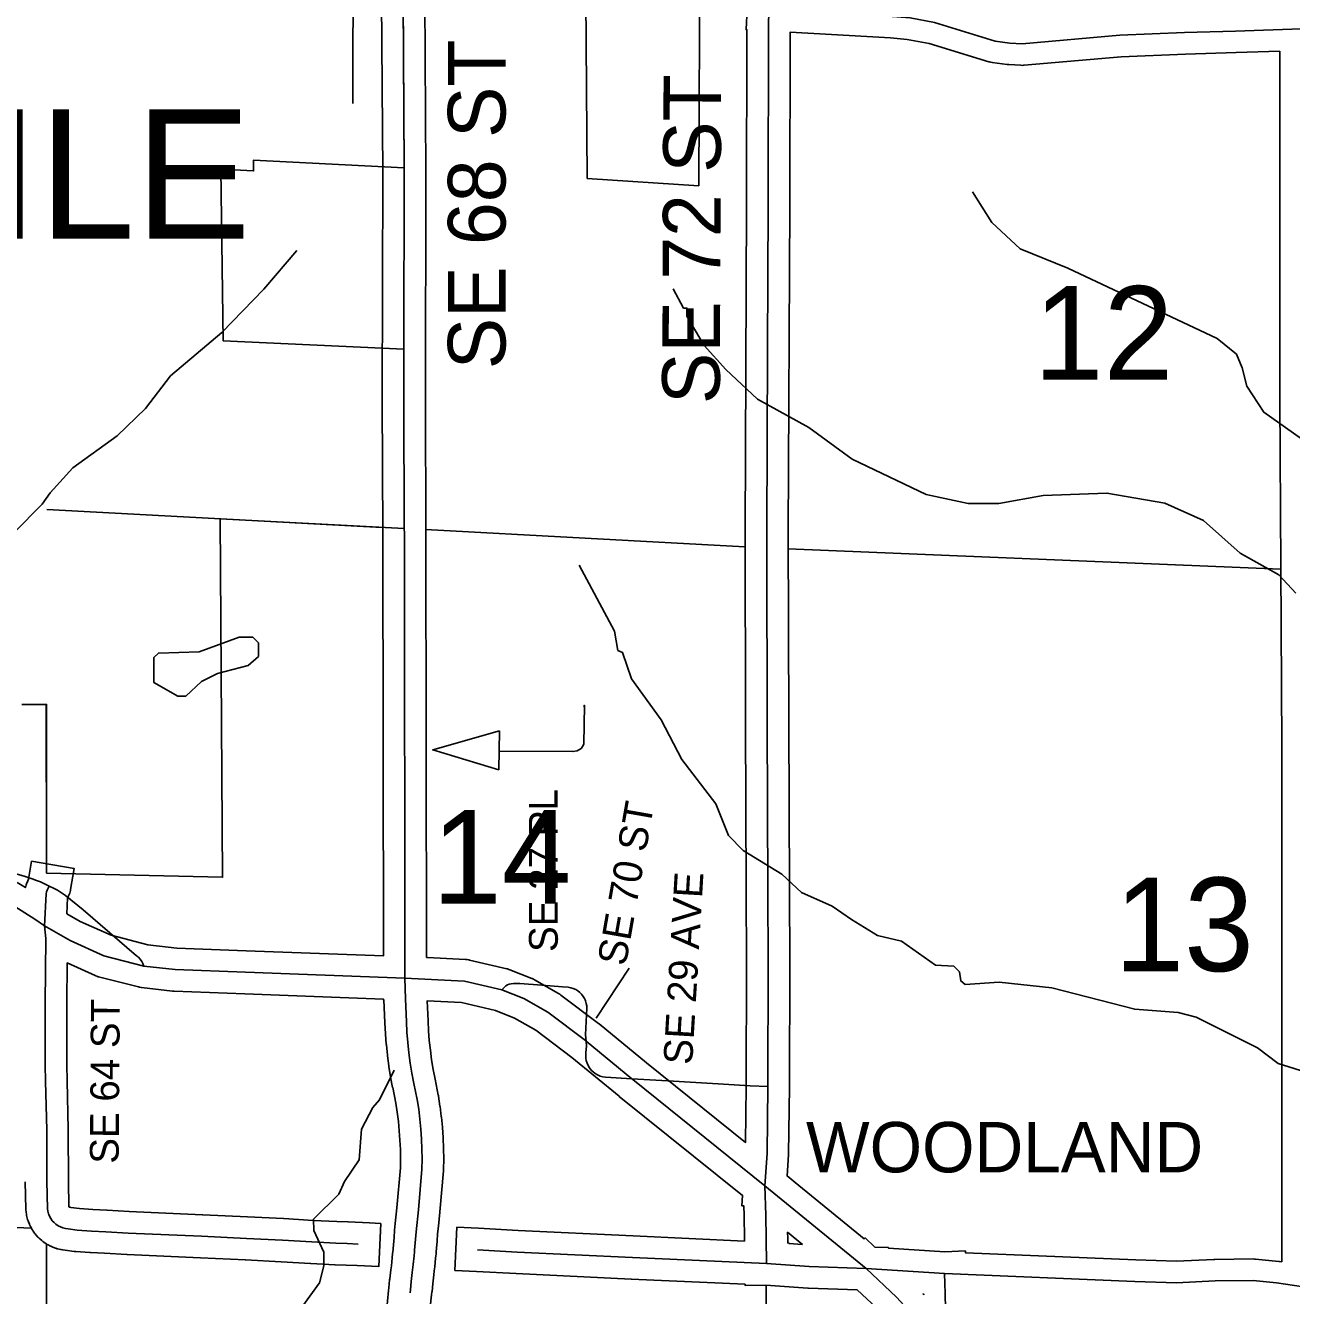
# Model space of a CAD drawing. Extents: x -1403959 to 81668, y -1400582 to 11018.
# Drawn here: x 7880.3 to 8050.3, y 7999.8 to 8170.4 of the extents above; entities that cross this region are included whole.
import ezdxf

# ---------------------------------------------------------------- set-up
doc = ezdxf.new("R2010")
doc.units = 0
for name, color, linetype in [('tdCiCityDivCarto', 7, 'Continuous'), ('tdCiCoBndryTxt', 7, 'Continuous'), ('tdCiRRCL', 7, 'Continuous'), ('tdCiSectLine', 7, 'Continuous'), ('tdCoCityStreetMajor', 7, 'Continuous'), ('tdCoCoBndryPart', 7, 'Continuous'), ('tdCoSectLinePart', 7, 'Continuous'), ('tdCoSectNmbr', 7, 'Continuous'), ('tdCoStrucNonDivPri', 7, 'Continuous'), ('tdCoStrucSecCoName', 7, 'Continuous'), ('tdCoSurfBitum', 7, 'Continuous')]:
    doc.layers.add(name, color=color, linetype=linetype)

msp = doc.modelspace()

# ---------------------------------------------------------------- linework, layer by layer
at = {"layer": 'tdCiCityDivCarto'}
for points in [[(7871.97, 8056.66), (7872.18, 8056.84), (7872.41, 8056.99), (7872.66, 8057.11), (7872.92, 8057.18), (7873.2, 8057.22), (7873.47, 8057.22), (7874.5, 8057.2), (7875.48, 8057.11), (7876.45, 8056.98), (7877.41, 8056.81), (7878.37, 8056.61), (7879.32, 8056.37), (7880.25, 8056.1), (7881.18, 8055.79), (7881.74, 8055.6), (7882.29, 8055.38), (7882.83, 8055.14), (7883.36, 8054.87), (7883.48, 8054.82)], [(7883.48, 8054.82), (7884.04, 8054.55), (7884.59, 8054.26), (7885.13, 8053.94), (7885.67, 8053.56), (7888.01, 8051.65), (7895.17, 8045.48), (7895.44, 8045.26), (7895.68, 8045), (7895.88, 8044.72), (7896.05, 8044.41), (7896.18, 8044.09)], [(7944.24, 8040.89), (7944.77, 8041.41), (7944.99, 8041.55), (7945.24, 8041.66), (7945.51, 8041.72), (7945.78, 8041.73), (7946.64, 8041.75), (7949.61, 8041.5), (7952.4, 8041.31), (7953.16, 8041.23), (7953.5, 8041.17), (7953.83, 8041.07), (7954.15, 8040.93), (7954.44, 8040.75), (7954.71, 8040.54), (7954.95, 8040.29), (7955.16, 8040.02), (7955.34, 8039.72), (7955.41, 8039.57)], [(7955.56, 8033.99), (7955.48, 8034.83), (7955.64, 8038.45), (7955.63, 8038.74), (7955.57, 8039.08), (7955.48, 8039.41), (7955.41, 8039.57)], [(7955.53, 8031.67), (7955.51, 8031.75), (7955.5, 8032.12), (7955.53, 8032.48), (7955.62, 8033.32), (7955.56, 8033.99)], [(7955.53, 8031.67), (7955.57, 8031.4), (7955.68, 8031.05), (7955.82, 8030.72), (7956.01, 8030.41), (7956.24, 8030.12), (7956.5, 8029.86), (7956.78, 8029.64), (7957.1, 8029.46), (7957.43, 8029.32), (7957.78, 8029.22), (7958.14, 8029.16), (7961.7, 8028.96)], [(7961.7, 8028.96), (7966.54, 8028.68), (7973.29, 8028.28), (7977.58, 8028), (7979.95, 8027.91)]]:
    msp.add_lwpolyline(points, dxfattribs=at)
at = {"layer": 'tdCiCoBndryTxt'}
for points in [[(7979.81, 8099.4), (7979.8, 8102.39), (7979.91, 8126.98), (7980, 8146.22), (7980.05, 8170.15), (7980.09, 8172.6), (7980.03, 8177.34), (7979.99, 8193.67), (7979.97, 8196.5)], [(7931.13, 8151.28), (7930.99, 8173.74), (7930.99, 8173.87)], [(7980.09, 8172.6), (7996.63, 8171.64), (7999.04, 8171.43), (8002.33, 8170.8), (8010.45, 8168.32), (8012.46, 8168.06), (8014.1, 8167.96), (8027.21, 8169.1), (8035.9, 8169.46), (8042.73, 8169.67), (8051.57, 8169.97)], [(7931.14, 8150.74), (7931.13, 8151.28)], [(7931.09, 8126.93), (7931.14, 8150.74)], [(7931.14, 8102.85), (7931.08, 8120.1), (7931.09, 8126.93)], [(7931.09, 8126.93), (7931.09, 8126.93)], [(7931.23, 8042.45), (7931.15, 8102.17), (7931.14, 8102.85)], [(7979.55, 8014.59), (7979.84, 8018.92), (7979.95, 8027.91), (7979.99, 8044.39), (7979.94, 8054.33), (7979.88, 8076.82), (7979.81, 8099.4)], [(7882.83, 8049.5), (7883.05, 8053.77), (7883.12, 8054.04), (7883.21, 8054.3), (7883.33, 8054.56), (7883.47, 8054.8), (7883.48, 8054.82)], [(7877.52, 8052.95), (7881.52, 8050.37), (7882.83, 8049.5), (7886.28, 8047.5), (7890.81, 8045.47), (7896.18, 8044.09), (7900.36, 8043.61), (7909.82, 8043.25), (7931.23, 8042.45), (7939.22, 8042.08), (7944.24, 8040.89), (7947.19, 8039.73), (7950.41, 8037.89), (7955.45, 8034.08), (7955.56, 8033.99), (7961.7, 8028.96), (7961.82, 8028.85), (7979.55, 8014.59)], [(7883.4, 8010.73), (7883.37, 8010.81), (7883.27, 8011.15), (7883.22, 8011.5), (7883.15, 8015.18), (7883.13, 8022.05), (7882.98, 8028.61), (7882.92, 8030.79), (7882.94, 8039.09), (7883, 8047.79), (7882.92, 8048.65), (7882.83, 8049.5)], [(7932.57, 8006.41), (7932.73, 8008.37), (7933.03, 8011.35), (7933.51, 8016.83), (7933.53, 8018.17), (7933.51, 8019.51), (7933.46, 8020.85), (7933.36, 8022.19), (7933.23, 8023.52), (7933.07, 8024.85), (7932.86, 8026.18), (7932.42, 8028.33), (7932.16, 8029.7), (7931.94, 8031.06), (7931.76, 8032.44), (7931.61, 8033.81), (7931.5, 8035.19), (7931.43, 8036.58), (7931.28, 8039.69), (7931.23, 8042.45)], [(7979.77, 8004.12), (7979.72, 8007.48), (7979.69, 8010.63), (7979.55, 8014.59)], [(7979.55, 8014.59), (7993.13, 8003.48), (7997.21, 7999.63), (8003.77, 7992.48), (8003.88, 7992.35), (8015.68, 7978.34), (8015.7, 7978.31), (8017.45, 7976.11), (8022.03, 7969.12), (8025.16, 7961.95), (8027.04, 7955.38), (8027.08, 7955.22), (8027.87, 7952.4), (8028.79, 7949.54), (8030.29, 7946.62), (8032.22, 7943.63), (8035.07, 7940.56), (8037.63, 7938.44), (8040.55, 7936.44), (8076.97, 7912.25), (8077.92, 7911.52)], [(7883.4, 8010.73), (7883.5, 8010.49), (7883.67, 8010.18), (7883.87, 8009.89), (7884.11, 8009.64), (7884.37, 8009.41), (7884.66, 8009.21), (7884.97, 8009.05), (7885.3, 8008.93), (7885.64, 8008.85), (7885.99, 8008.81), (7887.23, 8008.63), (7889.14, 8008.5), (7891.07, 8008.41), (7894.06, 8008.23), (7903.93, 8007.79), (7909.94, 8007.51), (7914.79, 8007.28), (7918.74, 8007.03), (7921.96, 8006.88), (7923.47, 8006.82), (7924.93, 8006.75)], [(7932.53, 8005.92), (7932.57, 8006.41)], [(7931.92, 8000.22), (7931.96, 8000.61), (7932.06, 8001.71), (7932.21, 8002.95), (7932.35, 8004.02), (7932.46, 8005.17), (7932.52, 8005.7), (7932.53, 8005.92)], [(7940.95, 8005.97), (7946.3, 8005.68), (7961.76, 8004.94), (7979.77, 8004.12)], [(7979.77, 8004.12), (7985.51, 8003.74), (7993.13, 8003.48)], [(7993.13, 8003.48), (8003.68, 8002.81)], [(8003.68, 8002.81), (8029.24, 8001.71)], [(8003.88, 7992.35), (8003.84, 7995.87), (8003.78, 8000.1), (8003.68, 8002.81)], [(8029.24, 8001.71), (8034.83, 8001.53), (8040, 8001.79), (8045.12, 8001.85), (8048.24, 8001.53), (8051.85, 8001.01)]]:
    msp.add_lwpolyline(points, dxfattribs=at)
at = {"layer": 'tdCiRRCL'}
for points in [[(7970.84, 8180.19), (7970.68, 8148.89), (7955.71, 8149.88), (7955.53, 8174.14)], [(7930.99, 8174.2), (7931.13, 8151.28), (7910.91, 8152.34), (7910.91, 8152.08), (7910.9, 8150.87), (7906.51, 8151.1), (7906.82, 8128.08), (7931.09, 8126.93), (7931.08, 8120.1), (7931.14, 8102.85), (7906.41, 8104.17), (7906.75, 8056.02), (7883.12, 8056.58), (7883.11, 8079.23), (7879.8, 8079.23)]]:
    msp.add_lwpolyline(points, dxfattribs=at)
at = {"layer": 'tdCiSectLine'}
for points in [[(7879.18, 8055.33), (7880.28, 8054.63), (7880.3, 8054.72), (7880.32, 8054.79), (7880.37, 8054.97), (7880.38, 8055), (7880.47, 8055.26), (7880.53, 8055.41), (7880.58, 8055.53), (7880.69, 8055.76), (7881.09, 8058.16), (7886.81, 8057.21), (7886.34, 8054.35), (7886.34, 8054.32), (7886.32, 8054.23), (7886.28, 8054.05), (7886.22, 8053.86), (7886.15, 8053.69), (7886.07, 8053.51), (7885.99, 8053.35), (7885.97, 8053.32), (7885.93, 8053.25), (7885.82, 8051.12), (7887.61, 8050.08), (7891.77, 8048.22), (7896.71, 8046.95), (7900.58, 8046.51), (7909.93, 8046.15), (7928.33, 8045.46), (7928.24, 8102.16), (7928.18, 8120.09), (7928.18, 8120.1), (7928.18, 8120.1), (7928.24, 8150.73), (7928.08, 8173.85)], [(7933.89, 8173.89), (7934.04, 8150.76), (7934.04, 8150.74), (7934.04, 8150.73), (7933.98, 8120.1), (7934.05, 8102.18), (7934.05, 8102.17), (7934.13, 8045.25), (7934.24, 8045.24), (7934.24, 8045.22), (7939.36, 8044.98), (7939.41, 8044.98), (7939.6, 8044.96), (7939.79, 8044.93), (7939.89, 8044.9), (7944.91, 8043.72), (7944.99, 8043.7), (7945.17, 8043.64), (7945.3, 8043.59), (7948.26, 8042.43), (7948.3, 8042.41), (7948.48, 8042.33), (7948.64, 8042.25), (7951.85, 8040.4), (7951.86, 8040.4), (7952.02, 8040.3), (7952.15, 8040.2), (7957.2, 8036.39), (7957.21, 8036.38), (7957.29, 8036.32), (7963.65, 8031.1), (7976.96, 8020.4), (7977.05, 8027.93), (7977.08, 8044.39), (7977.04, 8054.32), (7977.04, 8054.33), (7976.97, 8076.81), (7976.9, 8102.38), (7976.9, 8102.39), (7976.9, 8102.4), (7977.1, 8146.23), (7977.14, 8169.86), (7977.03, 8169.87), (7977.19, 8172.66)], [(8048.95, 8004.36), (8048.97, 8047.95), (8048.97, 8073.67), (8048.82, 8097.79), (8048.67, 8120.2), (8048.67, 8120.22), (8048.67, 8166.96), (8042.83, 8166.77), (8042.82, 8166.77), (8036.01, 8166.56), (8027.39, 8166.2), (8014.35, 8165.07), (8014.29, 8165.07), (8014.1, 8165.06), (8013.94, 8165.07), (8012.29, 8165.16), (8012.27, 8165.16), (8012.09, 8165.18), (8010.07, 8165.44), (8010.07, 8165.45), (8009.88, 8165.48), (8009.7, 8165.52), (8009.6, 8165.55), (8001.63, 8167.98), (7998.64, 8168.55), (7996.42, 8168.74), (7982.95, 8169.52), (7982.9, 8146.22), (7982.9, 8146.21), (7982.7, 8102.39), (7982.78, 8076.83), (7982.78, 8076.83), (7982.84, 8054.34), (7982.89, 8044.41), (7982.89, 8044.39), (7982.89, 8044.39), (7982.85, 8027.9), (7982.85, 8027.87), (7982.74, 8018.88), (7982.73, 8018.73), (7982.73, 8018.72), (7982.54, 8015.9), (7983.63, 8015.03), (7983.61, 8015.02), (7992.87, 8007.44), (7993.01, 8007.58), (7994.32, 8006.35), (7996.13, 8006.28), (7996.13, 8006.2), (8003.72, 8005.71), (8006.47, 8005.82), (8006.48, 8005.59), (8029.35, 8004.61), (8034.8, 8004.43), (8039.85, 8004.69), (8039.97, 8004.69), (8045.09, 8004.75), (8045.12, 8004.75), (8045.31, 8004.74), (8045.42, 8004.73), (8048.54, 8004.41), (8048.62, 8004.4), (8048.65, 8004.4), (8048.95, 8004.36)], [(7929.93, 8009.51), (7930.14, 8011.62), (7930.61, 8016.97), (7930.63, 8018.17), (7930.61, 8019.43), (7930.56, 8020.69), (7930.47, 8021.95), (7930.35, 8023.2), (7930.19, 8024.45), (7930, 8025.67), (7929.58, 8027.76), (7929.58, 8027.77), (7929.57, 8027.79), (7929.31, 8029.16), (7929.3, 8029.23), (7929.08, 8030.6), (7929.07, 8030.68), (7928.88, 8032.05), (7928.88, 8032.06), (7928.87, 8032.13), (7928.73, 8033.51), (7928.72, 8033.58), (7928.61, 8034.96), (7928.61, 8035), (7928.6, 8035.04), (7928.53, 8036.43), (7928.53, 8036.44), (7928.38, 8039.54), (7928.34, 8039.54), (7928.34, 8039.66), (7909.72, 8040.35), (7909.71, 8040.35), (7900.25, 8040.71), (7900.17, 8040.72), (7900.03, 8040.73), (7895.85, 8041.2), (7895.8, 8041.21), (7895.61, 8041.24), (7895.46, 8041.28), (7890.09, 8042.66), (7890.06, 8042.66), (7889.88, 8042.72), (7889.7, 8042.79), (7889.62, 8042.82), (7885.88, 8044.5), (7885.84, 8039.08), (7885.82, 8030.82), (7885.88, 8028.69), (7885.88, 8028.68), (7886.03, 8022.12), (7886.03, 8022.06), (7886.05, 8015.21), (7886.12, 8011.74), (7886.12, 8011.74), (7886.12, 8011.73), (7886.13, 8011.73), (7886.13, 8011.72), (7886.13, 8011.72), (7886.14, 8011.72), (7886.14, 8011.71), (7886.14, 8011.71), (7886.15, 8011.71), (7886.15, 8011.71), (7886.33, 8011.69), (7886.37, 8011.68), (7886.39, 8011.68), (7887.53, 8011.52), (7889.31, 8011.4), (7891.21, 8011.3), (7891.23, 8011.3), (7894.21, 8011.13), (7904.06, 8010.69), (7904.07, 8010.69), (7910.08, 8010.41), (7914.92, 8010.18), (7914.97, 8010.18), (7918.9, 8009.93), (7922.09, 8009.78), (7923.58, 8009.72), (7923.6, 8009.72), (7926.49, 8009.59), (7927.97, 8009.52)], [(7976.82, 8007.16), (7976.82, 8007.44), (7976.82, 8007.46), (7976.79, 8010.57), (7976.74, 8011.87), (7976.45, 8011.89), (7976.55, 8013.28), (7960.01, 8026.59), (7959.98, 8026.61), (7953.65, 8031.8), (7948.8, 8035.46), (7945.93, 8037.11), (7943.37, 8038.12), (7938.82, 8039.19), (7934.2, 8039.41), (7934.33, 8036.72), (7934.4, 8035.39), (7934.5, 8034.08), (7934.64, 8032.78), (7934.81, 8031.49), (7935.02, 8030.2), (7935.27, 8028.89), (7935.7, 8026.76), (7935.71, 8026.74), (7935.73, 8026.62), (7935.93, 8025.29), (7935.94, 8025.23), (7935.94, 8025.21), (7936.11, 8023.88), (7936.12, 8023.8), (7936.25, 8022.47), (7936.26, 8022.39), (7936.35, 8021.05), (7936.35, 8021.04), (7936.35, 8020.97), (7936.41, 8019.63), (7936.41, 8019.55), (7936.43, 8018.21), (7936.43, 8018.17), (7936.43, 8018.13), (7936.41, 8016.79), (7936.41, 8016.64), (7936.4, 8016.58), (7935.92, 8011.1), (7935.92, 8011.05), (7935.73, 8009.17)], [(7927.97, 8009.52), (7927.7, 8003.72), (7924.8, 8003.86), (7923.35, 8003.92), (7921.85, 8003.98), (7921.83, 8003.98), (7918.6, 8004.13), (7918.56, 8004.14), (7914.63, 8004.38), (7909.8, 8004.61), (7909.8, 8004.61), (7903.8, 8004.9), (7893.93, 8005.33), (7893.9, 8005.34), (7890.91, 8005.51), (7889, 8005.6), (7888.95, 8005.61), (7888.94, 8005.61), (7887.03, 8005.74), (7886.85, 8005.76), (7886.83, 8005.76), (7885.62, 8005.93), (7885.3, 8005.97), (7885.26, 8005.97), (7885.08, 8006), (7884.96, 8006.03), (7884.62, 8006.11), (7884.55, 8006.13), (7884.37, 8006.18), (7884.29, 8006.21), (7883.97, 8006.33), (7883.86, 8006.37), (7883.69, 8006.45), (7883.65, 8006.47), (7883.34, 8006.63), (7883.21, 8006.7), (7883.05, 8006.8), (7883.04, 8006.8), (7882.75, 8007), (7882.6, 8007.1), (7882.48, 8007.21), (7882.21, 8007.44), (7882.19, 8007.45), (7882.05, 8007.58), (7881.96, 8007.68), (7881.73, 8007.94), (7881.69, 8007.98), (7881.57, 8008.13), (7881.51, 8008.21), (7881.31, 8008.49), (7881.25, 8008.57), (7881.15, 8008.73), (7881.12, 8008.78), (7880.95, 8009.09), (7880.89, 8009.2), (7880.82, 8009.38), (7880.81, 8009.4), (7880.67, 8009.73), (7880.62, 8009.88), (7880.56, 8010.05), (7880.47, 8010.39), (7880.47, 8010.4), (7880.43, 8010.58), (7880.4, 8010.73), (7880.35, 8011.08), (7880.35, 8011.12), (7880.33, 8011.31), (7880.32, 8011.44), (7880.25, 8015.12)], [(7928.73, 7997.64), (7929.04, 8000.53), (7929.08, 8000.88), (7929.17, 8001.96), (7929.18, 8002.07), (7929.33, 8003.31), (7929.33, 8003.31), (7929.4, 8003.83), (7929.46, 8004.35), (7929.52, 8004.91), (7929.57, 8005.47), (7929.63, 8005.97), (7929.63, 8006.06), (7929.64, 8006.14), (7929.68, 8006.64), (7929.76, 8007.64), (7929.84, 8008.63), (7929.93, 8009.5)], [(7929.93, 8009.5), (7929.93, 8009.51)], [(7935.73, 8009.17), (7935.62, 8008.11), (7935.54, 8007.15), (7935.47, 8006.18), (7935.43, 8005.69), (7935.41, 8005.43), (7935.38, 8005.15), (7935.35, 8004.87), (7935.29, 8004.28), (7935.23, 8003.7), (7935.16, 8003.15), (7935.09, 8002.6), (7934.95, 8001.41), (7934.86, 8000.36), (7934.85, 8000.3), (7934.81, 7999.92), (7934.5, 7997.03)], [(7938.06, 8006.11), (7938.2, 8009.01), (7941.1, 8008.87), (7946.45, 8008.57), (7961.89, 8007.84), (7976.82, 8007.16)], [(7984.6, 8006.71), (7982.61, 8008.34), (7982.62, 8007.52), (7982.63, 8006.9), (7982.8, 8006.89), (7982.79, 8006.83), (7984.6, 8006.71)], [(7995.15, 7997.59), (7991.94, 8000.62), (7985.41, 8000.84), (7985.32, 8000.84), (7985.32, 8000.84), (7979.69, 8001.22), (7976.91, 8001.18), (7976.9, 8001.35), (7961.62, 8002.04), (7961.62, 8002.04), (7946.16, 8002.78), (7946.14, 8002.78), (7940.82, 8003.07), (7937.93, 8003.21), (7938.06, 8006.11)], [(8000.88, 7999.92), (8000.88, 8000.02), (8000.79, 8000.02), (8000.88, 7999.92)]]:
    msp.add_lwpolyline(points, dxfattribs=at)
at = {"layer": 'tdCoCityStreetMajor'}
for points in [[(7883.15, 8105.41), (7928.18, 8103.01)], [(7933.98, 8102.7), (7976.87, 8100.41)], [(7982.67, 8100.13), (8048.78, 8097.41)], [(7883.08, 8058.26), (7883.07, 8079.23)], [(7786.63, 8013.03), (7881.08, 8008.88)], [(7883.32, 7912.47), (7883.11, 8006.79)], [(7979.95, 7907.67), (7979.74, 8001.21)]]:
    msp.add_lwpolyline(points, dxfattribs=at)
at = {"layer": 'tdCoSectNmbr'}
msp.add_line((7961.35, 8043.79), (7956.89, 8037.11), dxfattribs=at)
at = {"layer": 'tdCoStrucNonDivPri'}
for points in [[(7924.25, 8159.93), (7924.32, 8200.66), (7924.29, 8201.17), (7924.19, 8201.6), (7924.03, 8201.97), (7923.86, 8202.31), (7923.66, 8202.6), (7923.35, 8202.93), (7923, 8203.23), (7922.62, 8203.49), (7922.23, 8203.66), (7921.77, 8203.77), (7920.74, 8203.83), (7893.18, 8206.09), (7892.49, 8206.21), (7891.84, 8206.52), (7891.4, 8206.91), (7891.04, 8207.32), (7890.68, 8207.8), (7890.38, 8208.6), (7890.32, 8209.21), (7890.34, 8209.63), (7890.04, 8248.67)], [(7955.26, 8078.92), (7955.33, 8079.11), (7955.25, 8073.87), (7955.07, 8073.57), (7954.95, 8073.37), (7954.77, 8073.23), (7954.59, 8073.13), (7954.36, 8073), (7953.78, 8072.9), (7943.91, 8072.94)]]:
    msp.add_lwpolyline(points, dxfattribs=at)
msp.add_lwpolyline([(7943.93, 8075.66), (7934.96, 8073.12), (7943.83, 8070.45)], close=True, dxfattribs=at)
at = {"layer": 'tdCoSurfBitum'}
for points in [[(8070.71, 8083.37), (8069.79, 8084.13), (8069.79, 8084.89), (8069.48, 8085.35), (8069.48, 8085.96), (8068.87, 8086.57), (8068.56, 8088.4), (8067.34, 8091.76), (8066.73, 8092.83), (8066.27, 8094.66), (8065.65, 8095.58), (8065.5, 8097.1), (8060.3, 8105.8), (8054.49, 8112.82), (8046.54, 8118.47), (8044.24, 8121.98), (8043.63, 8124.42), (8042.87, 8126.25), (8040.27, 8128.38), (8020.25, 8137.83), (8013.83, 8140.43), (8010.01, 8143.93), (8007.41, 8148.05)], [(7874.9, 8098.47), (7882.53, 8106.12), (7883.59, 8107.64), (7886.64, 8111), (7892.6, 8115.28), (7896.41, 8118.95), (7899.77, 8123.38), (7906.63, 8129.19), (7912.28, 8135), (7916.7, 8140.19)], [(8050.84, 8094.19), (8048.55, 8096.63), (8043.35, 8099.53), (8038.46, 8103.95), (8033.27, 8106.24), (8025.47, 8107.61), (8016.92, 8107.29), (8010.97, 8106.22), (8006.84, 8106.22), (8001.19, 8107.43), (7991.26, 8112.16), (7985.45, 8116.43), (7978.58, 8120.24), (7974.29, 8124.21), (7971.39, 8127.41), (7969.09, 8131.38), (7969.09, 8132.45), (7968.64, 8132.45), (7967.26, 8135.04)], [(8052.89, 8029.61), (8048.46, 8030.98), (8045.71, 8033.11), (8037.46, 8037.23), (8035.02, 8037.84), (8029.21, 8038.29), (8018.06, 8041.18), (8011.03, 8041.94), (8006.45, 8041.63), (8005.84, 8042.09), (8005.69, 8043.31), (8004.92, 8044.07), (8002.48, 8044.22), (7997.89, 8047.43), (7994.69, 8048.19), (7991.17, 8050.32), (7988.57, 8052.15), (7984.45, 8053.98), (7981.85, 8056.42), (7976.65, 8059.62), (7974.66, 8061.61), (7972.98, 8065.88), (7968.39, 8071.83), (7965.64, 8077.17), (7961.66, 8082.67), (7960.44, 8086.18), (7959.82, 8086.48), (7959.36, 8089.08), (7954.62, 8097.93)], [(7901.8, 8080.33), (7900.73, 8080.33), (7897.52, 8082.16), (7897.51, 8085.51), (7898.12, 8086.13), (7903.62, 8086.28), (7908.97, 8088.27), (7910.8, 8088.27), (7911.56, 8087.51), (7911.57, 8085.68), (7910.19, 8084.46), (7906.07, 8083.38), (7903.93, 8082.31), (7901.8, 8080.33)], [(7929.8, 8030.11), (7927.82, 8026.14), (7926.9, 8025.07), (7925.38, 8022.17), (7925.07, 8018.05), (7923.09, 8015.15), (7922.33, 8013.47), (7918.97, 8010.1), (7918.98, 8008.58), (7920.35, 8005.68), (7920.35, 8003.84), (7919.75, 8001.55), (7916.24, 7996.66), (7915.33, 7994.07), (7913.04, 7992.23), (7911.51, 7990.71), (7911.21, 7986.13), (7910.45, 7983.83), (7906.79, 7980.78), (7907.86, 7977.27), (7907.86, 7972.38), (7907.1, 7967.65)]]:
    msp.add_lwpolyline(points, dxfattribs=at)

# ---------------------------------------------------------------- texts
at = {"layer": 'tdCoCoBndryPart'}
msp.add_text('MILE', height=17.411, rotation=0.0005, dxfattribs=at).set_placement((7856.2, 8141.76))
at = {"layer": 'tdCoSectLinePart'}
for s, rotation, p in [('12', 0.0017, (8015.68, 8122.83)), ('14', 0.0011, (7934.86, 8052.45)), ('13', 0.0018, (8026.49, 8043.4))]:
    msp.add_text(s, height=12.575, rotation=rotation, dxfattribs=at).set_placement(p)
at = {"layer": 'tdCoSectNmbr'}
for s, height, rotation, p in [('SE 68 ST', 7.738, 90, (7944.73, 8124.24)), ('SE 72 ST', 7.738, 89.7409, (7973.49, 8119.55)), ('SE 27 PL', 3.869, 90.0449, (7951.75, 8045.98)), ('SE 70 ST', 3.869, 80.0449, (7960.87, 8043.98)), ('SE 29 AVE', 3.869, 86.5946, (7969.78, 8030.77)), ('SE 64 ST', 3.869, 89.6048, (7892.79, 8017.53))]:
    msp.add_text(s, height=height, rotation=rotation, dxfattribs=at).set_placement(p)
at = {"layer": 'tdCoStrucSecCoName'}
msp.add_text('WOODLAND', height=6.771, rotation=0.0017, dxfattribs=at).set_placement((7985.07, 8016.38))
msp.add_text('WOODLAND', height=6.771, rotation=0.0017, dxfattribs=at).set_placement((7985.07, 8016.38))

doc.saveas('drawing.dxf')
